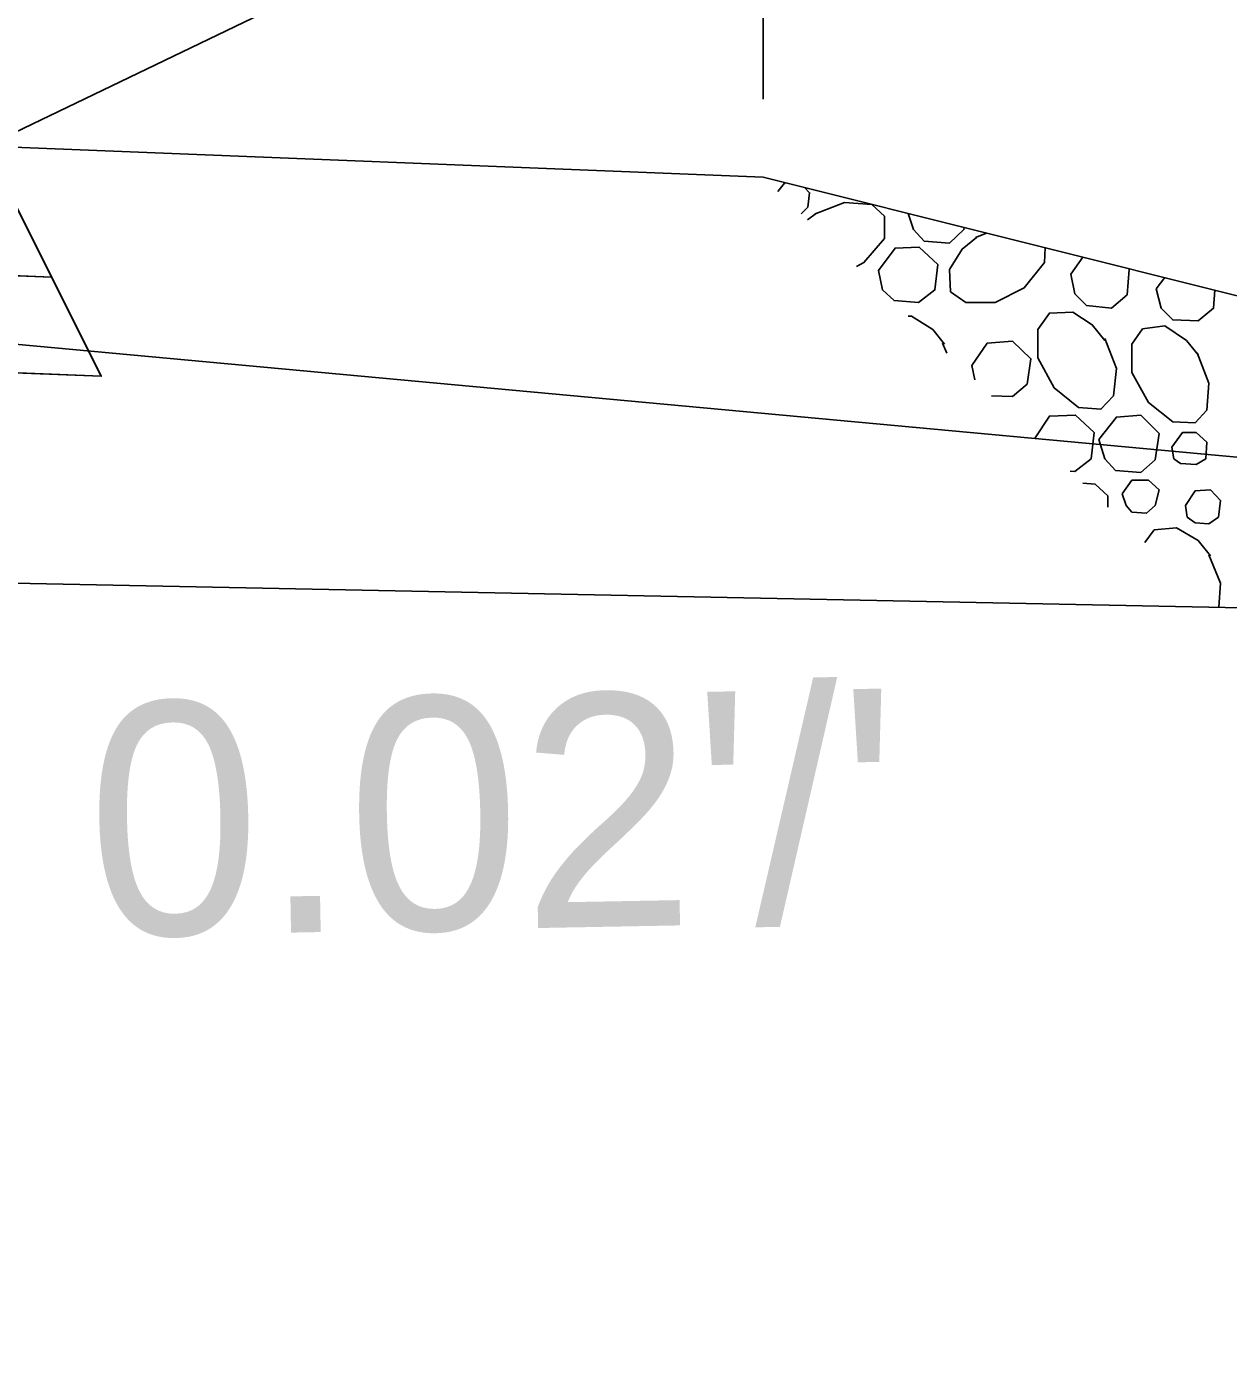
# Model space of a CAD drawing. Extents: x 2478 to 3210, y 439 to 841.
# Drawn here: x 3057.44 to 3063.63, y 779.36 to 786.28 of the extents above; entities that cross this region are included whole.
import ezdxf

# ---------------------------------------------------------------- set-up
doc = ezdxf.new("R2010")
doc.units = 0
for name, color, linetype in [('19', 7, 'Continuous'), ('R_Annotation', 7, 'Continuous'), ('R_Dimension', 7, 'Continuous'), ('R_Exist Surface', 7, 'Continuous')]:
    doc.layers.add(name, color=color, linetype=linetype)

msp = doc.modelspace()

# ---------------------------------------------------------------- linework, layer by layer
at = {"layer": '19'}
for points in [[(3051.2333, 785.5332), (3051.2333, 785.2031), (3053.2069, 785.1638), (3057.5703, 784.9893), (3057.4018, 785.3263), (3053.2267, 785.4933)], [(3051.2333, 785.2031), (3051.2333, 784.703), (3053.2101, 784.6635), (3057.8256, 784.4786), (3057.5703, 784.9893), (3053.2201, 785.1634)]]:
    msp.add_lwpolyline(points, close=True, dxfattribs=at)
at = {"layer": 'R_Annotation'}
for p, q in [((3061.2333, 785.5033), (3053.2333, 785.8233)), ((3057.2333, 785.6633), (3057.8256, 784.4786)), ((3061.2333, 785.5033), (3081.2333, 780.5033)), ((3057.5703, 784.9893), (3053.2069, 785.1638)), ((3057.8256, 784.4786), (3053.187, 784.6642)), ((3070.6571, 783.1473), (3051.2333, 783.5358))]:
    msp.add_line(p, q, dxfattribs=at)
at = {"layer": 'R_Dimension'}
for p, q in [((3057.2333, 785.6633), (3071.1573, 792.3652)), ((3061.2333, 785.9052), (3061.2333, 786.9926)), ((3061.4625, 785.2839), (3061.5083, 785.3183)), ((3062.3283, 785.1933), (3062.3841, 785.2156)), ((3062.8183, 785.0033), (3062.8798, 785.0916)), ((3063.2583, 784.9283), (3063.3017, 784.9862)), ((3062.1583, 784.6483), (3062.1805, 784.597)), ((3062.3237, 784.46), (3062.3083, 784.5333))]:
    msp.add_line(p, q, dxfattribs=at)
for points in [[(3061.31, 785.4299), (3061.3433, 785.4733), (3061.3512, 785.4738)], [(3061.4466, 785.4499), (3061.4733, 785.4233), (3061.4633, 785.3483), (3061.4301, 785.315)], [(3061.4983, 785.3133), (3061.6533, 785.3733), (3061.7933, 785.3633), (3061.8583, 785.3033), (3061.8583, 785.1883), (3061.7533, 785.0633), (3061.7143, 785.0431)], [(3062.2696, 785.2442), (3062.2683, 785.2333), (3062.1933, 785.1633), (3062.0633, 785.1733), (3062.0083, 785.2333), (3061.9806, 785.3164)], [(3061.8283, 785.0233), (3061.9133, 785.1383), (3062.0383, 785.1433), (3062.1333, 785.0533), (3062.1183, 784.9233), (3062.0333, 784.8583), (3061.9083, 784.8683), (3061.8483, 784.9233), (3061.8283, 785.0233)], [(3062.6866, 785.1399), (3062.6833, 785.0633), (3062.5783, 784.9333), (3062.4283, 784.8583), (3062.2783, 784.8583), (3062.1983, 784.9133), (3062.1933, 785.0283), (3062.2583, 785.1333), (3062.3333, 785.1933)], [(3063.1137, 785.0332), (3063.1183, 785.0283), (3063.1083, 784.8983), (3063.0283, 784.8283), (3062.8983, 784.8433), (3062.8383, 784.9033), (3062.8183, 785.0033)], [(3063.5605, 784.9215), (3063.5533, 784.8283), (3063.4733, 784.7633), (3063.3433, 784.7683), (3063.2833, 784.8283), (3063.2583, 784.9283)], [(3062.9933, 784.6733), (3063.0533, 784.5183), (3063.0383, 784.3783), (3062.9733, 784.3083), (3062.8583, 784.3183), (3062.7333, 784.4183), (3062.6483, 784.5733), (3062.6483, 784.7183), (3062.7083, 784.8033), (3062.8283, 784.8083), (3062.9283, 784.7433), (3062.9933, 784.6633)], [(3061.9814, 784.7875), (3061.9983, 784.7883), (3062.1083, 784.7183), (3062.1683, 784.6433)], [(3063.4683, 784.5983), (3063.5283, 784.4433), (3063.5183, 784.3033), (3063.4583, 784.2383), (3063.3433, 784.2433), (3063.2183, 784.3433), (3063.1333, 784.4983), (3063.1333, 784.6433), (3063.1883, 784.7233), (3063.3033, 784.7383), (3063.4133, 784.6633), (3063.4733, 784.5883)], [(3062.3083, 784.5333), (3062.3883, 784.6483), (3062.5183, 784.6583), (3062.6133, 784.5683), (3062.5933, 784.4383), (3062.5183, 784.3733), (3062.41, 784.3774)], [(3062.6355, 784.1617), (3062.7083, 784.2733), (3062.8433, 784.2783), (3062.9383, 784.1883), (3062.9233, 784.0533), (3062.8383, 783.9883), (3062.8149, 783.9901)], [(3062.9633, 784.1533), (3063.0533, 784.2683), (3063.1783, 784.2783), (3063.2733, 784.1833), (3063.2533, 784.0483), (3063.1783, 783.9833), (3063.0483, 783.9933), (3062.9933, 784.0533), (3062.9633, 784.1533)], [(3063.3383, 784.1133), (3063.3933, 784.1883), (3063.4633, 784.1883), (3063.5183, 784.1383), (3063.5133, 784.0533), (3063.4633, 784.0233), (3063.3833, 784.0283), (3063.3483, 784.0533), (3063.3383, 784.1133)], [(3062.88, 783.9278), (3062.9433, 783.9233), (3063.0083, 783.8633), (3063.0083, 783.805)], [(3063.0833, 783.8733), (3063.1333, 783.9433), (3063.2183, 783.9433), (3063.2733, 783.8933), (3063.2533, 783.8133), (3063.2083, 783.7733), (3063.1333, 783.7783), (3063.1033, 783.8133), (3063.0833, 783.8733)], [(3063.4083, 783.8133), (3063.4583, 783.8883), (3063.5383, 783.8933), (3063.5883, 783.8383), (3063.5783, 783.7533), (3063.5283, 783.7183), (3063.4583, 783.7233), (3063.4183, 783.7533), (3063.4083, 783.8133)], [(3063.199, 783.6225), (3063.2483, 783.6883), (3063.3633, 783.6983), (3063.4733, 783.6333), (3063.5383, 783.5533)], [(3063.5283, 783.5583), (3063.5883, 783.4133), (3063.5797, 783.2889)]]:
    msp.add_lwpolyline(points, dxfattribs=at)
at = {"layer": 'R_Exist Surface'}
msp.add_lwpolyline([(2974.3941, 779.5417), (2980.4642, 779.3556), (2991.5999, 780.578), (3008.322, 785.9096), (3009.2333, 786.0365), (3031.2333, 785.9187), (3053.2333, 785.1565), (3055.8198, 784.789), (3076.9565, 782.8296), (3083.4278, 781.7139), (3088.6396, 782.8195)], dxfattribs=at)

# ---------------------------------------------------------------- texts
at = {"layer": 'R_Annotation'}
msp.add_text("0.02'/'", height=1.2, rotation=1.06131, dxfattribs=at).set_placement((3057.7643, 781.5943))

doc.saveas('drawing.dxf')
